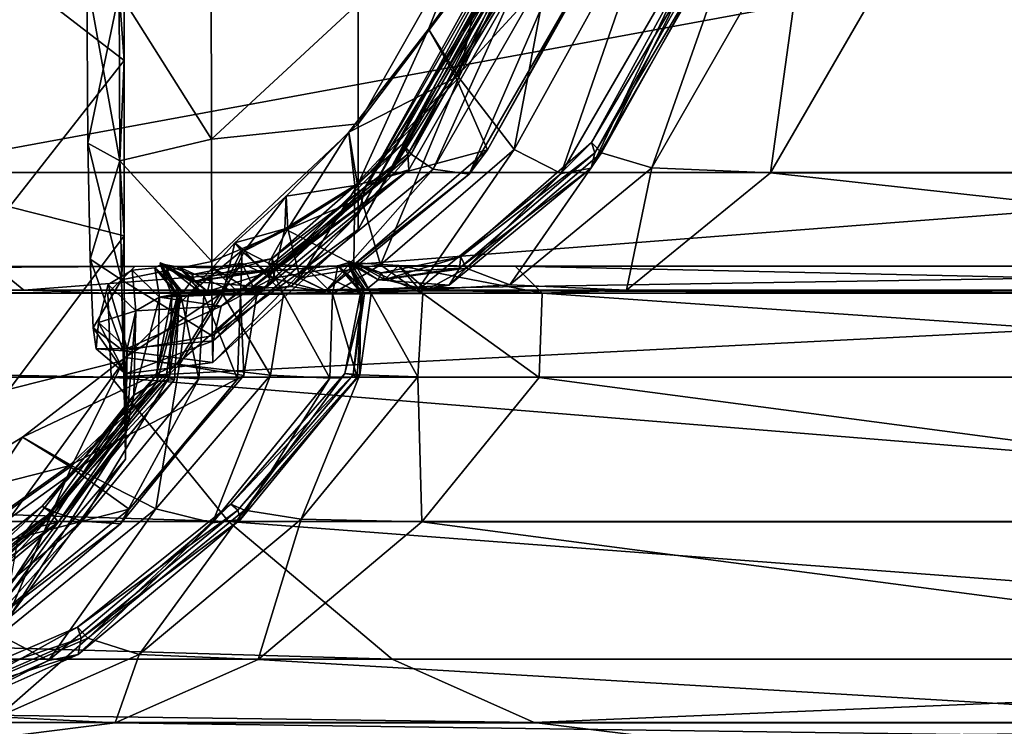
# Model space of a CAD drawing. Header units: millimetres. Extents: x 2387 to 13955, y -4964 to 364.
# Tile 555 of 656: x 7066.44 to 7072.66, y -3433.01 to -3428.55. Entities that reach past the tile are written whole.
import ezdxf

# ---------------------------------------------------------------- set-up
doc = ezdxf.new("R2010")
doc.units = ezdxf.units.MM
doc.header["$MEASUREMENT"] = 0
doc.layers.add('Predefinito', color=7, linetype='Continuous', true_color=0x000000)

msp = doc.modelspace()

# ---------------------------------------------------------------- linework, layer by layer
at = {"layer": 'Predefinito'}
for points in [[(7069.9256, -3427.3759, 426.7029), (7069.6103, -3427.1731, 426.8355), (7069.026, -3428.6143, 426.7989)], [(7069.2174, -3428.9184, 426.8885), (7069.026, -3428.6143, 426.7989), (7069.6103, -3427.1731, 426.8355)], [(7069.6103, -3427.1731, 426.8355), (7069.9436, -3427.3758, 426.9128), (7069.2174, -3428.9184, 426.8885)], [(7066.3781, -3428.2515, 15.6981), (7067.1026, -3427.384, 16.7579), (7067.1022, -3428.8121, 17.8642)], [(7067.0714, -3428.3831, 18.3227), (7067.1022, -3428.8121, 17.8642), (7067.1026, -3427.384, 16.7579)], [(7069.026, -3428.6143, 426.7989), (7069.1995, -3428.9186, 426.6785), (7069.9256, -3427.3759, 426.7029)], [(7070.3371, -3427.6805, 425.7841), (7069.9256, -3427.3759, 426.7029), (7069.1995, -3428.9186, 426.6785)], [(7069.5662, -3429.3741, 427.7429), (7069.2174, -3428.9184, 426.8885), (7069.9436, -3427.3758, 426.9128)], [(7069.9436, -3427.3758, 426.9128), (7070.5049, -3427.6795, 427.749), (7069.5662, -3429.3741, 427.7429)], [(7068.5811, -3429.212, 22.403), (7069.5908, -3427.4372, 23.9856), (7069.5908, -3427.8747, 25.5834)], [(7069.5908, -3427.4372, 23.9856), (7068.5811, -3429.212, 22.403), (7068.5811, -3428.4514, 20.8003)], [(7068.9164, -3429.4026, 419.9726), (7068.8645, -3429.3384, 419.7901), (7069.7842, -3427.6563, 419.7953)], [(7069.8451, -3427.6994, 419.6066), (7069.7842, -3427.6563, 419.7953), (7068.8645, -3429.3384, 419.7901)], [(7068.8645, -3429.3384, 419.7901), (7068.8954, -3429.4029, 419.6031), (7069.8451, -3427.6994, 419.6066)], [(7069.8959, -3427.7653, 417.7576), (7069.8451, -3427.6994, 419.6066), (7068.8954, -3429.4029, 419.6031)], [(7069.7842, -3427.6563, 419.7953), (7069.8661, -3427.6991, 419.976), (7068.9164, -3429.4026, 419.9726)], [(7069.0545, -3429.4985, 420.9065), (7068.9164, -3429.4026, 419.9726), (7069.8661, -3427.6991, 419.976)], [(7069.8661, -3427.6991, 419.976), (7070.0493, -3427.7629, 420.9073), (7069.0545, -3429.4985, 420.9065)], [(7069.1995, -3428.9186, 426.6785), (7069.3982, -3429.3754, 425.778), (7070.3371, -3427.6805, 425.7841)], [(7070.2923, -3427.7831, 423.3478), (7070.3371, -3427.6805, 425.7841), (7069.3982, -3429.3754, 425.778)], [(7069.8644, -3429.5246, 430.1577), (7069.5662, -3429.3741, 427.7429), (7070.5049, -3427.6795, 427.749)], [(7070.5049, -3427.6795, 427.749), (7070.8741, -3427.7796, 430.1577), (7069.8644, -3429.5246, 430.1577)], [(7070.1181, -3429.3937, 433.9141), (7070.0559, -3429.3294, 433.7346), (7070.976, -3427.6492, 433.7448)], [(7071.026, -3427.6921, 433.5528), (7070.976, -3427.6492, 433.7448), (7070.0559, -3429.3294, 433.7346)], [(7070.0559, -3429.3294, 433.7346), (7070.076, -3429.3938, 433.5459), (7071.026, -3427.6921, 433.5528)], [(7071.0486, -3427.7569, 432.6039), (7071.026, -3427.6921, 433.5528), (7070.076, -3429.3938, 433.5459)], [(7070.976, -3427.6492, 433.7448), (7071.0681, -3427.692, 433.9208), (7070.1181, -3429.3937, 433.9141)], [(7070.4372, -3429.4897, 435.7331), (7070.1181, -3429.3937, 433.9141), (7071.0681, -3427.692, 433.9208)], [(7071.0681, -3427.692, 433.9208), (7071.4319, -3427.7559, 435.7347), (7070.4372, -3429.4897, 435.7331)], [(7068.7743, -3429.5391, 412.5959), (7069.784, -3427.7913, 412.5959), (7069.8959, -3427.7653, 417.7576)], [(7069.8959, -3427.7653, 417.7576), (7068.9012, -3429.5014, 417.7567), (7068.7743, -3429.5391, 412.5959)], [(7068.8954, -3429.4029, 419.6031), (7068.9012, -3429.5014, 417.7567), (7069.8959, -3427.7653, 417.7576)], [(7069.2826, -3429.5291, 423.3478), (7069.0545, -3429.4985, 420.9065), (7070.0493, -3427.7629, 420.9073)], [(7070.0493, -3427.7629, 420.9073), (7070.2923, -3427.7831, 423.3478), (7069.2826, -3429.5291, 423.3478)], [(7070.8741, -3427.7796, 430.1577), (7071.0486, -3427.7569, 432.6039), (7070.0538, -3429.4909, 432.6022)], [(7070.076, -3429.3938, 433.5459), (7070.0538, -3429.4909, 432.6022), (7071.0486, -3427.7569, 432.6039)], [(7071.1876, -3429.5208, 440.8403), (7070.4372, -3429.4897, 435.7331), (7071.4319, -3427.7559, 435.7347)], [(7071.4319, -3427.7559, 435.7347), (7072.1973, -3427.7764, 440.8403), (7071.1876, -3429.5208, 440.8403)], [(7075.0293, -3427.7753, 775.505), (7064.5492, -3427.7752, 730.308), (7065.559, -3429.5193, 730.308)], [(7065.559, -3429.5193, 730.308), (7076.039, -3429.5193, 775.5049), (7075.0293, -3427.7753, 775.505)], [(7069.784, -3427.7913, 412.5959), (7068.7743, -3429.5391, 412.5959), (7068.6294, -3429.604, 360.0132)], [(7068.6294, -3429.604, 360.0132), (7069.6391, -3427.8434, 360.1656), (7069.784, -3427.7913, 412.5959)], [(7069.3982, -3429.3754, 425.778), (7069.2826, -3429.5291, 423.3478), (7070.2923, -3427.7831, 423.3478)], [(7070.0538, -3429.4909, 432.6022), (7069.8644, -3429.5246, 430.1577), (7070.8741, -3427.7796, 430.1577)], [(7078.8187, -3429.5197, 486.0255), (7071.1876, -3429.5208, 440.8403), (7072.1973, -3427.7764, 440.8403)], [(7072.1973, -3427.7764, 440.8403), (7079.8284, -3427.7756, 486.0255), (7078.8187, -3429.5197, 486.0255)], [(7068.5811, -3429.7842, 215.9007), (7069.5908, -3427.988, 216.5099), (7069.6391, -3427.8434, 360.1656)], [(7069.6391, -3427.8434, 360.1656), (7068.6294, -3429.604, 360.0132), (7068.5811, -3429.7842, 215.9007)], [(7069.5908, -3427.8747, 25.5834), (7068.5811, -3429.6881, 24.1717), (7068.5811, -3429.212, 22.403)], [(7068.5811, -3429.6881, 24.1717), (7069.5908, -3427.8747, 25.5834), (7069.5908, -3428.0551, 74.1442)], [(7069.5908, -3427.988, 216.5099), (7068.5811, -3429.7842, 215.9007), (7068.5811, -3429.879, 73.0298)], [(7068.5811, -3429.879, 73.0298), (7069.5908, -3428.0551, 74.1442), (7069.5908, -3427.988, 216.5099)], [(7069.5908, -3428.0551, 74.1442), (7068.5811, -3429.879, 73.0298), (7068.5811, -3429.6881, 24.1717)], [(7067.1022, -3428.8121, 17.8642), (7066.3781, -3429.7355, 16.8496), (7066.3781, -3428.2515, 15.6981)], [(7067.0714, -3428.3831, 18.3227), (7067.6529, -3428.2268, 18.5105), (7067.6541, -3429.3086, 19.9097)], [(7068.5811, -3428.4514, 20.8003), (7067.6541, -3429.3086, 19.9097), (7067.6529, -3428.2268, 18.5105)], [(7067.0714, -3428.3831, 18.3227), (7066.8674, -3428.2922, 18.413), (7066.8744, -3429.3324, 19.7731)], [(7067.0761, -3429.4447, 19.7044), (7066.8744, -3429.3324, 19.7731), (7066.8674, -3428.2922, 18.413)], [(7066.8674, -3428.2922, 18.413), (7067.0714, -3428.3831, 18.3227), (7067.0761, -3429.4447, 19.7044)], [(7066.8744, -3429.3324, 19.7731), (7067.0761, -3429.4447, 19.7044), (7067.0714, -3428.3831, 18.3227)], [(7067.1022, -3428.8121, 17.8642), (7067.0714, -3428.3831, 18.3227), (7067.0761, -3429.4447, 19.7044)], [(7067.6541, -3429.3086, 19.9097), (7067.0761, -3429.4447, 19.7044), (7067.0714, -3428.3831, 18.3227)], [(7067.6541, -3429.3086, 19.9097), (7068.5811, -3428.4514, 20.8003), (7068.5811, -3429.212, 22.403)], [(7069.1995, -3428.9186, 426.6785), (7069.026, -3428.6143, 426.7989), (7068.5225, -3429.265, 426.7712)], [(7068.5778, -3429.5995, 426.8724), (7068.5225, -3429.265, 426.7712), (7069.026, -3428.6143, 426.7989)], [(7069.026, -3428.6143, 426.7989), (7069.2174, -3428.9184, 426.8885), (7068.5778, -3429.5995, 426.8724)], [(7066.3781, -3429.7355, 16.8496), (7067.1022, -3428.8121, 17.8642), (7067.1033, -3429.9175, 19.293)], [(7067.0761, -3429.4447, 19.7044), (7067.1033, -3429.9175, 19.293), (7067.1022, -3428.8121, 17.8642)], [(7068.5225, -3429.265, 426.7712), (7068.5599, -3429.5997, 426.6625), (7069.1995, -3428.9186, 426.6785)], [(7069.3982, -3429.3754, 425.778), (7069.1995, -3428.9186, 426.6785), (7068.5599, -3429.5997, 426.6625)], [(7068.7223, -3430.1008, 427.7447), (7068.5778, -3429.5995, 426.8724), (7069.2174, -3428.9184, 426.8885)], [(7069.2174, -3428.9184, 426.8885), (7069.5662, -3429.3741, 427.7429), (7068.7223, -3430.1008, 427.7447)], [(7068.5811, -3429.212, 22.403), (7067.6565, -3430.0809, 21.5768), (7067.6541, -3429.3086, 19.9097)], [(7067.6565, -3430.0809, 21.5768), (7068.5811, -3429.212, 22.403), (7068.5811, -3429.6881, 24.1717)], [(7067.0761, -3429.4447, 19.7044), (7067.6541, -3429.3086, 19.9097), (7067.6565, -3430.0809, 21.5768)], [(7068.1366, -3429.8742, 426.8865), (7068.1271, -3429.6674, 426.7815), (7068.5225, -3429.265, 426.7712)], [(7068.5599, -3429.5997, 426.6625), (7068.5225, -3429.265, 426.7712), (7068.1271, -3429.6674, 426.7815)], [(7068.5225, -3429.265, 426.7712), (7068.5778, -3429.5995, 426.8724), (7068.1366, -3429.8742, 426.8865)], [(7067.0761, -3429.4447, 19.7044), (7066.8744, -3429.3324, 19.7731), (7066.8883, -3430.065, 21.4124)], [(7066.8744, -3429.3324, 19.7731), (7067.0761, -3429.4447, 19.7044), (7067.0855, -3430.1959, 21.3648)], [(7067.0855, -3430.1959, 21.3648), (7066.8883, -3430.065, 21.4124), (7066.8744, -3429.3324, 19.7731)], [(7068.0619, -3430.1325, 419.9741), (7068.0389, -3430.0619, 419.7899), (7068.8645, -3429.3384, 419.7901)], [(7068.8954, -3429.4029, 419.6031), (7068.8645, -3429.3384, 419.7901), (7068.0389, -3430.0619, 419.7899)], [(7068.8645, -3429.3384, 419.7901), (7068.9164, -3429.4026, 419.9726), (7068.0619, -3430.1325, 419.9741)], [(7069.2826, -3429.5291, 423.3478), (7069.3982, -3429.3754, 425.778), (7068.5545, -3430.1023, 425.7791)], [(7068.5599, -3429.5997, 426.6625), (7068.5545, -3430.1023, 425.7791), (7069.3982, -3429.3754, 425.778)], [(7068.9526, -3430.2662, 430.1662), (7068.7223, -3430.1008, 427.7447), (7069.5662, -3429.3741, 427.7429)], [(7069.5662, -3429.3741, 427.7429), (7069.8644, -3429.5246, 430.1577), (7068.9526, -3430.2662, 430.1662)], [(7069.2637, -3430.122, 433.9172), (7069.2302, -3430.0512, 433.7345), (7070.0559, -3429.3294, 433.7346)], [(7070.076, -3429.3938, 433.5459), (7070.0559, -3429.3294, 433.7346), (7069.2302, -3430.0512, 433.7345)], [(7070.0559, -3429.3294, 433.7346), (7070.1181, -3429.3937, 433.9141), (7069.2637, -3430.122, 433.9172)], [(7066.8883, -3430.065, 21.4124), (7067.0855, -3430.1959, 21.3648), (7067.0761, -3429.4447, 19.7044)], [(7067.1033, -3429.9175, 19.293), (7067.0761, -3429.4447, 19.7044), (7067.0855, -3430.1959, 21.3648)], [(7067.6565, -3430.0809, 21.5768), (7067.0855, -3430.1959, 21.3648), (7067.0761, -3429.4447, 19.7044)], [(7068.0389, -3430.0619, 419.7899), (7068.0409, -3430.1329, 419.6046), (7068.8954, -3429.4029, 419.6031)], [(7068.9012, -3429.5014, 417.7567), (7068.8954, -3429.4029, 419.6031), (7068.0409, -3430.1329, 419.6046)], [(7068.157, -3430.238, 420.9108), (7068.0619, -3430.1325, 419.9741), (7068.9164, -3429.4026, 419.9726)], [(7068.9164, -3429.4026, 419.9726), (7069.0545, -3429.4985, 420.9065), (7068.157, -3430.238, 420.9108)], [(7069.2302, -3430.0512, 433.7345), (7069.2217, -3430.1221, 433.5491), (7070.076, -3429.3938, 433.5459)], [(7070.0538, -3429.4909, 432.6022), (7070.076, -3429.3938, 433.5459), (7069.2217, -3430.1221, 433.5491)], [(7069.5398, -3430.2276, 435.7415), (7069.2637, -3430.122, 433.9172), (7070.1181, -3429.3937, 433.9141)], [(7070.1181, -3429.3937, 433.9141), (7070.4372, -3429.4897, 435.7331), (7069.5398, -3430.2276, 435.7415)], [(7067.8616, -3430.2842, 412.5989), (7068.7743, -3429.5391, 412.5959), (7068.9012, -3429.5014, 417.7567)], [(7068.9012, -3429.5014, 417.7567), (7068.0033, -3430.2416, 417.7602), (7067.8616, -3430.2842, 412.5989)], [(7068.0409, -3430.1329, 419.6046), (7068.0033, -3430.2416, 417.7602), (7068.9012, -3429.5014, 417.7567)], [(7068.3706, -3430.2715, 423.3539), (7068.157, -3430.238, 420.9108), (7069.0545, -3429.4985, 420.9065)], [(7069.0545, -3429.4985, 420.9065), (7069.2826, -3429.5291, 423.3478), (7068.3706, -3430.2715, 423.3539)], [(7069.8644, -3429.5246, 430.1577), (7070.0538, -3429.4909, 432.6022), (7069.1563, -3430.229, 432.61)], [(7069.2217, -3430.1221, 433.5491), (7069.1563, -3430.229, 432.61), (7070.0538, -3429.4909, 432.6022)], [(7070.276, -3430.2618, 440.8519), (7069.5398, -3430.2276, 435.7415), (7070.4372, -3429.4897, 435.7331)], [(7070.4372, -3429.4897, 435.7331), (7071.1876, -3429.5208, 440.8403), (7070.276, -3430.2618, 440.8519)], [(7036.7383, -3429.5193, 608.0784), (7037.6493, -3430.2606, 608.0601), (7066.47, -3430.2605, 730.2903)], [(7066.47, -3430.2605, 730.2903), (7065.559, -3429.5193, 730.308), (7036.7383, -3429.5193, 608.0784)], [(7076.039, -3429.5193, 775.5049), (7065.559, -3429.5193, 730.308), (7066.47, -3430.2605, 730.2903)], [(7066.47, -3430.2605, 730.2903), (7076.9503, -3430.2603, 775.4893), (7076.039, -3429.5193, 775.5049)], [(7068.7743, -3429.5391, 412.5959), (7067.8616, -3430.2842, 412.5989), (7067.7156, -3430.3632, 359.9442)], [(7067.7156, -3430.3632, 359.9442), (7068.6294, -3429.604, 360.0132), (7068.7743, -3429.5391, 412.5959)], [(7068.5545, -3430.1023, 425.7791), (7068.3706, -3430.2715, 423.3539), (7069.2826, -3429.5291, 423.3478)], [(7069.1563, -3430.229, 432.61), (7068.9526, -3430.2662, 430.1662), (7069.8644, -3429.5246, 430.1577)], [(7077.9072, -3430.2605, 486.0385), (7070.276, -3430.2618, 440.8519), (7071.1876, -3429.5208, 440.8403)], [(7071.1876, -3429.5208, 440.8403), (7078.8187, -3429.5197, 486.0255), (7077.9072, -3430.2605, 486.0385)], [(7067.6654, -3430.5813, 215.6196), (7068.5811, -3429.7842, 215.9007), (7068.6294, -3429.604, 360.0132)], [(7068.6294, -3429.604, 360.0132), (7067.7156, -3430.3632, 359.9442), (7067.6654, -3430.5813, 215.6196)], [(7068.5545, -3430.1023, 425.7791), (7068.5599, -3429.5997, 426.6625), (7068.1188, -3429.8743, 426.6767)], [(7068.1271, -3429.6674, 426.7815), (7068.1188, -3429.8743, 426.6767), (7068.5599, -3429.5997, 426.6625)], [(7068.2126, -3430.1838, 427.7654), (7068.1366, -3429.8742, 426.8865), (7068.5778, -3429.5995, 426.8724)], [(7068.5778, -3429.5995, 426.8724), (7068.7223, -3430.1008, 427.7447), (7068.2126, -3430.1838, 427.7654)], [(7068.5811, -3429.6881, 24.1717), (7067.6596, -3430.5506, 23.4635), (7067.6565, -3430.0809, 21.5768)], [(7067.6596, -3430.5506, 23.4635), (7068.5811, -3429.6881, 24.1717), (7068.5811, -3429.879, 73.0298)], [(7067.863, -3430.0136, 426.91), (7067.8023, -3429.9621, 426.8095), (7068.1271, -3429.6674, 426.7815)], [(7068.1188, -3429.8743, 426.6767), (7068.1271, -3429.6674, 426.7815), (7067.8023, -3429.9621, 426.8095)], [(7068.1271, -3429.6674, 426.7815), (7068.1366, -3429.8742, 426.8865), (7067.863, -3430.0136, 426.91)], [(7067.1033, -3429.9175, 19.293), (7066.3781, -3430.887, 18.3336), (7066.3781, -3429.7355, 16.8496)], [(7068.5811, -3429.7842, 215.9007), (7067.6654, -3430.5813, 215.6196), (7067.6628, -3430.7176, 72.5008)], [(7067.6628, -3430.7176, 72.5008), (7068.5811, -3429.879, 73.0298), (7068.5811, -3429.7842, 215.9007)], [(7068.5811, -3429.879, 73.0298), (7067.6628, -3430.7176, 72.5008), (7067.6596, -3430.5506, 23.4635)], [(7067.8023, -3429.9621, 426.8095), (7067.8451, -3430.0137, 426.7002), (7068.1188, -3429.8743, 426.6767)], [(7068.0446, -3430.1853, 425.7981), (7068.1188, -3429.8743, 426.6767), (7067.8451, -3430.0137, 426.7002)], [(7068.0155, -3430.0903, 427.7828), (7067.863, -3430.0136, 426.91), (7068.1366, -3429.8742, 426.8865)], [(7068.1366, -3429.8742, 426.8865), (7068.2126, -3430.1838, 427.7654), (7068.0155, -3430.0903, 427.7828)], [(7068.1188, -3429.8743, 426.6767), (7068.0446, -3430.1853, 425.7981), (7068.5545, -3430.1023, 425.7791)], [(7066.3781, -3430.887, 18.3336), (7067.1033, -3429.9175, 19.293), (7067.1056, -3430.7037, 21.0102)], [(7067.0855, -3430.1959, 21.3648), (7067.1056, -3430.7037, 21.0102), (7067.1033, -3429.9175, 19.293)], [(7067.8451, -3430.0137, 426.7002), (7067.8023, -3429.9621, 426.8095), (7067.5105, -3430.2897, 426.8346)], [(7067.7256, -3430.289, 426.9219), (7067.5105, -3430.2897, 426.8346), (7067.8023, -3429.9621, 426.8095)], [(7067.8023, -3429.9621, 426.8095), (7067.863, -3430.0136, 426.91), (7067.7256, -3430.289, 426.9219)], [(7067.0855, -3430.1959, 21.3648), (7066.8883, -3430.065, 21.4124), (7066.9071, -3430.4984, 23.2951)], [(7067.0979, -3430.644, 23.2661), (7066.9071, -3430.4984, 23.2951), (7066.8883, -3430.065, 21.4124)], [(7066.8883, -3430.065, 21.4124), (7067.0855, -3430.1959, 21.3648), (7067.0979, -3430.644, 23.2661)], [(7067.5105, -3430.2897, 426.8346), (7067.7077, -3430.2892, 426.7121), (7067.8451, -3430.0137, 426.7002)], [(7068.0409, -3430.1329, 419.6046), (7068.0389, -3430.0619, 419.7899), (7067.535, -3430.1623, 419.8027)], [(7067.5483, -3430.2058, 419.9873), (7067.535, -3430.1623, 419.8027), (7068.0389, -3430.0619, 419.7899)], [(7068.0389, -3430.0619, 419.7899), (7068.0619, -3430.1325, 419.9741), (7067.5483, -3430.2058, 419.9873)], [(7067.8475, -3430.0918, 425.8143), (7067.8451, -3430.0137, 426.7002), (7067.7077, -3430.2892, 426.7121)], [(7068.1098, -3430.2875, 427.7742), (7067.7256, -3430.289, 426.9219), (7067.863, -3430.0136, 426.91)], [(7067.8451, -3430.0137, 426.7002), (7067.8475, -3430.0918, 425.8143), (7068.0446, -3430.1853, 425.7981)], [(7067.863, -3430.0136, 426.91), (7068.0155, -3430.0903, 427.7828), (7068.1098, -3430.2875, 427.7742)], [(7068.7508, -3430.195, 433.944), (7068.727, -3430.1513, 433.7604), (7069.2302, -3430.0512, 433.7345)], [(7069.2217, -3430.1221, 433.5491), (7069.2302, -3430.0512, 433.7345), (7068.727, -3430.1513, 433.7604)], [(7069.2302, -3430.0512, 433.7345), (7069.2637, -3430.122, 433.9172), (7068.7508, -3430.195, 433.944)], [(7038.1794, -3430.2814, 608.0051), (7038.3491, -3430.1116, 607.9684), (7067.1701, -3430.1113, 730.202)], [(7067.1701, -3430.1113, 730.202), (7067.0002, -3430.2811, 730.2373), (7038.1794, -3430.2814, 608.0051)], [(7038.3491, -3430.1116, 607.9684), (7038.1794, -3430.2813, 608.0051), (7067.0003, -3430.2811, 730.2373)], [(7067.0003, -3430.2811, 730.2373), (7067.1701, -3430.1113, 730.202), (7038.3491, -3430.1116, 607.9684)], [(7077.6513, -3430.1102, 775.4106), (7077.481, -3430.2804, 775.442), (7067.0002, -3430.2811, 730.2373)], [(7067.0002, -3430.2811, 730.2373), (7067.1701, -3430.1113, 730.202), (7077.6513, -3430.1102, 775.4106)], [(7067.0003, -3430.2811, 730.2373), (7077.4811, -3430.2804, 775.4421), (7077.6513, -3430.1102, 775.4106)], [(7077.6513, -3430.1102, 775.4106), (7067.1701, -3430.1113, 730.202), (7067.0003, -3430.2811, 730.2373)], [(7067.0855, -3430.1959, 21.3648), (7067.6565, -3430.0809, 21.5768), (7067.6596, -3430.5506, 23.4635)], [(7067.3264, -3430.3058, 412.6077), (7067.1532, -3430.1358, 412.6136), (7067.2969, -3430.1206, 417.782)], [(7067.2969, -3430.1206, 417.782), (7067.1532, -3430.1358, 412.6136), (7067.3264, -3430.3058, 412.6077)], [(7067.2969, -3430.1206, 417.782), (7067.3338, -3430.1007, 419.6288), (7067.4402, -3430.2942, 419.623)], [(7067.3338, -3430.1007, 419.6288), (7067.2969, -3430.1206, 417.782), (7067.4745, -3430.2751, 417.7729)], [(7067.2969, -3430.1206, 417.782), (7067.4528, -3430.2971, 417.7742), (7067.3264, -3430.3058, 412.6077)], [(7067.3264, -3430.3058, 412.6077), (7067.4745, -3430.2751, 417.7729), (7067.2969, -3430.1206, 417.782)], [(7067.4402, -3430.2942, 419.623), (7067.4528, -3430.2971, 417.7742), (7067.2969, -3430.1206, 417.782)], [(7067.4613, -3430.2937, 419.9924), (7067.4045, -3430.2941, 419.8103), (7067.3308, -3430.0895, 419.8143)], [(7067.3308, -3430.0895, 419.8143), (7067.3549, -3430.1003, 419.9982), (7067.4613, -3430.2937, 419.9924)], [(7067.3338, -3430.1007, 419.6288), (7067.3308, -3430.0895, 419.8143), (7067.4045, -3430.2941, 419.8103)], [(7067.5272, -3430.2063, 419.6179), (7067.535, -3430.1623, 419.8027), (7067.3308, -3430.0895, 419.8143)], [(7067.3308, -3430.0895, 419.8143), (7067.3338, -3430.1007, 419.6288), (7067.5272, -3430.2063, 419.6179)], [(7067.3549, -3430.1003, 419.9982), (7067.3308, -3430.0895, 419.8143), (7067.535, -3430.1623, 419.8027)], [(7067.4045, -3430.2941, 419.8103), (7067.4402, -3430.2942, 419.623), (7067.3338, -3430.1007, 419.6288)], [(7067.4745, -3430.2751, 417.7729), (7067.5272, -3430.2063, 419.6179), (7067.3338, -3430.1007, 419.6288)], [(7067.6069, -3430.2927, 420.927), (7067.4613, -3430.2937, 419.9924), (7067.3549, -3430.1003, 419.9982)], [(7067.3549, -3430.1003, 419.9982), (7067.4515, -3430.1158, 420.9362), (7067.6069, -3430.2927, 420.927)], [(7067.4515, -3430.1158, 420.9362), (7067.3549, -3430.1003, 419.9982), (7067.5483, -3430.2058, 419.9873)], [(7067.535, -3430.1623, 419.8027), (7067.5483, -3430.2058, 419.9873), (7067.3549, -3430.1003, 419.9982)], [(7067.8377, -3430.2907, 423.3719), (7067.6069, -3430.2927, 420.927), (7067.4515, -3430.1158, 420.9362)], [(7067.4515, -3430.1158, 420.9362), (7067.666, -3430.1194, 423.384), (7067.8377, -3430.2907, 423.3719)], [(7067.666, -3430.1194, 423.384), (7067.4515, -3430.1158, 420.9362), (7067.6287, -3430.2707, 420.9258)], [(7067.5483, -3430.2058, 419.9873), (7067.6287, -3430.2707, 420.9258), (7067.4515, -3430.1158, 420.9362)], [(7067.6287, -3430.2707, 420.9258), (7067.8377, -3430.2907, 423.3719), (7067.666, -3430.1194, 423.384)], [(7067.666, -3430.1194, 423.384), (7067.8475, -3430.0918, 425.8143), (7067.9418, -3430.289, 425.807)], [(7067.8475, -3430.0918, 425.8143), (7067.666, -3430.1194, 423.384), (7067.8377, -3430.2907, 423.3719)], [(7067.9418, -3430.289, 425.807), (7067.8377, -3430.2907, 423.3719), (7067.666, -3430.1194, 423.384)], [(7067.7077, -3430.2892, 426.7121), (7067.9418, -3430.289, 425.807), (7067.8475, -3430.0918, 425.8143)], [(7067.8377, -3430.2907, 423.3719), (7068.0446, -3430.1853, 425.7981), (7067.8475, -3430.0918, 425.8143)], [(7068.2487, -3430.1142, 430.2087), (7068.0155, -3430.0903, 427.7828), (7068.2126, -3430.1838, 427.7654)], [(7068.4201, -3430.2853, 430.1917), (7068.1098, -3430.2875, 427.7742), (7068.0155, -3430.0903, 427.7828)], [(7068.0155, -3430.0903, 427.7828), (7068.2487, -3430.1142, 430.2087), (7068.4201, -3430.2853, 430.1917)], [(7068.3706, -3430.2715, 423.3539), (7068.5545, -3430.1023, 425.7791), (7068.0446, -3430.1853, 425.7981)], [(7068.4201, -3430.2853, 430.1917), (7068.2126, -3430.1838, 427.7654), (7068.7223, -3430.1008, 427.7447)], [(7068.2126, -3430.1838, 427.7654), (7068.4201, -3430.2853, 430.1917), (7068.2487, -3430.1142, 430.2087)], [(7068.4522, -3430.1068, 432.6573), (7068.2487, -3430.1142, 430.2087), (7068.4201, -3430.2853, 430.1917)], [(7068.2487, -3430.1142, 430.2087), (7068.4522, -3430.1068, 432.6573), (7068.6073, -3430.2835, 432.6403)], [(7068.6073, -3430.2835, 432.6403), (7068.4201, -3430.2853, 430.1917), (7068.2487, -3430.1142, 430.2087)], [(7068.7223, -3430.1008, 427.7447), (7068.9526, -3430.2662, 430.1662), (7068.4201, -3430.2853, 430.1917)], [(7068.4201, -3430.2853, 430.1917), (7068.6289, -3430.2615, 432.6378), (7068.4522, -3430.1068, 432.6573)], [(7068.5161, -3430.0898, 433.5981), (7068.4522, -3430.1068, 432.6573), (7068.6289, -3430.2615, 432.6378)], [(7068.4522, -3430.1068, 432.6573), (7068.5161, -3430.0898, 433.5981), (7068.6222, -3430.283, 433.5861)], [(7068.6222, -3430.283, 433.5861), (7068.6073, -3430.2835, 432.6403), (7068.4522, -3430.1068, 432.6573)], [(7068.5235, -3430.0788, 433.7835), (7068.5161, -3430.0898, 433.5981), (7068.7088, -3430.1952, 433.5762)], [(7068.5161, -3430.0898, 433.5981), (7068.5235, -3430.0788, 433.7835), (7068.5971, -3430.283, 433.7752)], [(7068.6289, -3430.2615, 432.6378), (7068.7088, -3430.1952, 433.5762), (7068.5161, -3430.0898, 433.5981)], [(7068.5971, -3430.283, 433.7752), (7068.6222, -3430.283, 433.5861), (7068.5161, -3430.0898, 433.5981)], [(7068.6642, -3430.2828, 433.9539), (7068.5971, -3430.283, 433.7752), (7068.5235, -3430.0788, 433.7835)], [(7068.5235, -3430.0788, 433.7835), (7068.558, -3430.0896, 433.9659), (7068.6642, -3430.2828, 433.9539)], [(7068.558, -3430.0896, 433.9659), (7068.5235, -3430.0788, 433.7835), (7068.727, -3430.1513, 433.7604)], [(7068.7088, -3430.1952, 433.5762), (7068.727, -3430.1513, 433.7604), (7068.5235, -3430.0788, 433.7835)], [(7068.9908, -3430.2821, 435.7738), (7068.6642, -3430.2828, 433.9539), (7068.558, -3430.0896, 433.9659)], [(7068.558, -3430.0896, 433.9659), (7068.8358, -3430.1056, 435.7921), (7068.9908, -3430.2821, 435.7738)], [(7068.8358, -3430.1056, 435.7921), (7068.558, -3430.0896, 433.9659), (7068.7508, -3430.195, 433.944)], [(7068.727, -3430.1513, 433.7604), (7068.7508, -3430.195, 433.944), (7068.558, -3430.0896, 433.9659)], [(7069.1563, -3430.229, 432.61), (7069.2217, -3430.1221, 433.5491), (7068.7088, -3430.1952, 433.5762)], [(7068.727, -3430.1513, 433.7604), (7068.7088, -3430.1952, 433.5762), (7069.2217, -3430.1221, 433.5491)], [(7068.7508, -3430.195, 433.944), (7069.0124, -3430.2602, 435.7713), (7068.8358, -3430.1056, 435.7921)], [(7069.0124, -3430.2602, 435.7713), (7068.7508, -3430.195, 433.944), (7069.2637, -3430.122, 433.9172)], [(7069.7441, -3430.281, 440.8864), (7068.9908, -3430.2821, 435.7738), (7068.8358, -3430.1056, 435.7921)], [(7068.8358, -3430.1056, 435.7921), (7069.5732, -3430.1101, 440.9095), (7069.7441, -3430.281, 440.8864)], [(7069.7441, -3430.281, 440.8864), (7069.5732, -3430.1101, 440.9095), (7068.8358, -3430.1056, 435.7921)], [(7068.8358, -3430.1056, 435.7921), (7069.0124, -3430.2602, 435.7713), (7069.7441, -3430.281, 440.8864)], [(7069.2637, -3430.122, 433.9172), (7069.5398, -3430.2276, 435.7415), (7069.0124, -3430.2602, 435.7713)], [(7069.5732, -3430.1101, 440.9095), (7077.2049, -3430.1092, 486.1033), (7077.3756, -3430.2799, 486.0774)], [(7077.3757, -3430.2799, 486.0774), (7077.2049, -3430.1092, 486.1033), (7069.5732, -3430.1101, 440.9095)], [(7077.3756, -3430.2799, 486.0774), (7069.7441, -3430.281, 440.8864), (7069.5732, -3430.1101, 440.9095)], [(7069.5732, -3430.1101, 440.9095), (7069.7441, -3430.281, 440.8864), (7077.3757, -3430.2799, 486.0774)], [(7067.1772, -3430.3924, 359.9269), (7067.0017, -3430.2246, 359.9313), (7067.1532, -3430.1358, 412.6136)], [(7067.1532, -3430.1358, 412.6136), (7067.0017, -3430.2246, 359.9313), (7067.1772, -3430.3924, 359.9269)], [(7067.1532, -3430.1358, 412.6136), (7067.3264, -3430.3058, 412.6077), (7067.1772, -3430.3924, 359.9269)], [(7067.1772, -3430.3924, 359.9269), (7067.3264, -3430.3058, 412.6077), (7067.1532, -3430.1358, 412.6136)], [(7068.0033, -3430.2416, 417.7602), (7068.0409, -3430.1329, 419.6046), (7067.5272, -3430.2063, 419.6179)], [(7067.535, -3430.1623, 419.8027), (7067.5272, -3430.2063, 419.6179), (7068.0409, -3430.1329, 419.6046)], [(7067.6287, -3430.2707, 420.9258), (7067.5483, -3430.2058, 419.9873), (7068.0619, -3430.1325, 419.9741)], [(7068.0619, -3430.1325, 419.9741), (7068.157, -3430.238, 420.9108), (7067.6287, -3430.2707, 420.9258)], [(7068.0446, -3430.1853, 425.7981), (7067.8377, -3430.2907, 423.3719), (7068.3706, -3430.2715, 423.3539)], [(7066.9071, -3430.4984, 23.2951), (7067.0979, -3430.644, 23.2661), (7067.0855, -3430.1959, 21.3648)], [(7067.1772, -3430.3924, 359.9269), (7067.0017, -3430.2246, 359.9313), (7066.9421, -3430.4654, 215.5421)], [(7067.1213, -3430.629, 215.5352), (7066.9421, -3430.4654, 215.5421), (7067.0017, -3430.2246, 359.9313)], [(7067.0017, -3430.2246, 359.9313), (7067.1772, -3430.3924, 359.9269), (7067.1213, -3430.629, 215.5352)], [(7067.1056, -3430.7037, 21.0102), (7067.0855, -3430.1959, 21.3648), (7067.0979, -3430.644, 23.2661)], [(7067.6596, -3430.5506, 23.4635), (7067.0979, -3430.644, 23.2661), (7067.0855, -3430.1959, 21.3648)], [(7067.5272, -3430.2063, 419.6179), (7067.4745, -3430.2751, 417.7729), (7068.0033, -3430.2416, 417.7602)], [(7067.8616, -3430.2842, 412.5989), (7068.0033, -3430.2416, 417.7602), (7067.4745, -3430.2751, 417.7729)], [(7067.8377, -3430.2907, 423.3719), (7067.6287, -3430.2707, 420.9258), (7068.157, -3430.238, 420.9108)], [(7068.157, -3430.238, 420.9108), (7068.3706, -3430.2715, 423.3539), (7067.8377, -3430.2907, 423.3719)], [(7068.7088, -3430.1952, 433.5762), (7068.6289, -3430.2615, 432.6378), (7069.1563, -3430.229, 432.61)], [(7068.9526, -3430.2662, 430.1662), (7069.1563, -3430.229, 432.61), (7068.6289, -3430.2615, 432.6378)], [(7069.0124, -3430.2602, 435.7713), (7069.5398, -3430.2276, 435.7415), (7070.276, -3430.2618, 440.8519)], [(7067.0002, -3430.2811, 730.2373), (7066.47, -3430.2605, 730.2903), (7037.6493, -3430.2606, 608.0601)], [(7037.6493, -3430.2606, 608.0601), (7038.1794, -3430.2814, 608.0051), (7067.0002, -3430.2811, 730.2373)], [(7067.0208, -3430.8113, 730.2903), (7067.0003, -3430.2811, 730.2373), (7038.1794, -3430.2813, 608.0051)], [(7038.1794, -3430.2813, 608.0051), (7038.2001, -3430.8113, 608.0601), (7067.0208, -3430.8113, 730.2903)], [(7077.481, -3430.2804, 775.442), (7076.9503, -3430.2603, 775.4893), (7066.47, -3430.2605, 730.2903)], [(7066.47, -3430.2605, 730.2903), (7067.0002, -3430.2811, 730.2373), (7077.481, -3430.2804, 775.442)], [(7077.4811, -3430.2804, 775.4421), (7067.0003, -3430.2811, 730.2373), (7067.0208, -3430.8113, 730.2903)], [(7067.0208, -3430.8113, 730.2903), (7077.501, -3430.8111, 775.4891), (7077.4811, -3430.2804, 775.4421)], [(7067.7077, -3430.2892, 426.7121), (7067.5105, -3430.2897, 426.8346), (7067.1102, -3430.6864, 426.8452)], [(7067.1102, -3430.6864, 426.8452), (7067.4348, -3430.7313, 426.7119), (7067.7077, -3430.2892, 426.7121)], [(7067.4527, -3430.7311, 426.9218), (7067.1102, -3430.6864, 426.8452), (7067.5105, -3430.2897, 426.8346)], [(7067.3264, -3430.3058, 412.6077), (7067.3108, -3430.8375, 412.5989), (7067.1648, -3430.9252, 359.8968)], [(7067.1648, -3430.9252, 359.8968), (7067.1772, -3430.3924, 359.9269), (7067.3264, -3430.3058, 412.6077)], [(7067.3264, -3430.3058, 412.6077), (7067.1772, -3430.3924, 359.9269), (7067.7156, -3430.3632, 359.9442)], [(7067.3897, -3430.8077, 419.9812), (7067.3059, -3430.7985, 419.8005), (7067.4045, -3430.2941, 419.8103)], [(7067.4402, -3430.2942, 419.623), (7067.4045, -3430.2941, 419.8103), (7067.3059, -3430.7985, 419.8005)], [(7067.3059, -3430.7985, 419.8005), (7067.3687, -3430.8081, 419.6116), (7067.4402, -3430.2942, 419.623)], [(7067.3108, -3430.8375, 412.5989), (7067.3264, -3430.3058, 412.6077), (7067.4528, -3430.2971, 417.7742)], [(7067.4528, -3430.2971, 417.7742), (7067.4222, -3430.825, 417.762), (7067.3108, -3430.8375, 412.5989)], [(7067.4745, -3430.2751, 417.7729), (7067.3264, -3430.3058, 412.6077), (7067.8616, -3430.2842, 412.5989)], [(7067.7156, -3430.3632, 359.9442), (7067.8616, -3430.2842, 412.5989), (7067.3264, -3430.3058, 412.6077)], [(7067.4528, -3430.2971, 417.7742), (7067.4402, -3430.2942, 419.623), (7067.3687, -3430.8081, 419.6116)], [(7067.3687, -3430.8081, 419.6116), (7067.4222, -3430.825, 417.762), (7067.4528, -3430.2971, 417.7742)], [(7067.5758, -3430.8209, 420.9126), (7067.3897, -3430.8077, 419.9812), (7067.4613, -3430.2937, 419.9924)], [(7067.4045, -3430.2941, 419.8103), (7067.4613, -3430.2937, 419.9924), (7067.3897, -3430.8077, 419.9812)], [(7067.9418, -3430.289, 425.807), (7067.7077, -3430.2892, 426.7121), (7067.4348, -3430.7313, 426.7119)], [(7067.4348, -3430.7313, 426.7119), (7067.8601, -3430.7991, 425.7914), (7067.9418, -3430.289, 425.807)], [(7068.0279, -3430.7974, 427.757), (7067.4527, -3430.7311, 426.9218), (7067.7256, -3430.289, 426.9219)], [(7067.5105, -3430.2897, 426.8346), (7067.7256, -3430.289, 426.9219), (7067.4527, -3430.7311, 426.9218)], [(7067.4613, -3430.2937, 419.9924), (7067.6069, -3430.2927, 420.927), (7067.5758, -3430.8209, 420.9126)], [(7067.8199, -3430.8235, 423.3539), (7067.5758, -3430.8209, 420.9126), (7067.6069, -3430.2927, 420.927)], [(7067.6069, -3430.2927, 420.927), (7067.8377, -3430.2907, 423.3719), (7067.8199, -3430.8235, 423.3539)], [(7067.7256, -3430.289, 426.9219), (7068.1098, -3430.2875, 427.7742), (7068.0279, -3430.7974, 427.757)], [(7067.8601, -3430.7991, 425.7914), (7067.8199, -3430.8235, 423.3539), (7067.8377, -3430.2907, 423.3719)], [(7067.8377, -3430.2907, 423.3719), (7067.9418, -3430.289, 425.807), (7067.8601, -3430.7991, 425.7914)], [(7068.4018, -3430.8177, 430.1661), (7068.0279, -3430.7974, 427.757), (7068.1098, -3430.2875, 427.7742)], [(7068.1098, -3430.2875, 427.7742), (7068.4201, -3430.2853, 430.1917), (7068.4018, -3430.8177, 430.1661)], [(7068.5753, -3430.811, 432.6135), (7068.4018, -3430.8177, 430.1661), (7068.4201, -3430.2853, 430.1917)], [(7068.6289, -3430.2615, 432.6378), (7068.4201, -3430.2853, 430.1917), (7068.9526, -3430.2662, 430.1662)], [(7068.4201, -3430.2853, 430.1917), (7068.6073, -3430.2835, 432.6403), (7068.5753, -3430.811, 432.6135)], [(7068.592, -3430.7958, 433.9311), (7068.498, -3430.7866, 433.7553), (7068.5971, -3430.283, 433.7752)], [(7068.6222, -3430.283, 433.5861), (7068.5971, -3430.283, 433.7752), (7068.498, -3430.7866, 433.7553)], [(7068.498, -3430.7866, 433.7553), (7068.55, -3430.7961, 433.5629), (7068.6222, -3430.283, 433.5861)], [(7068.6073, -3430.2835, 432.6403), (7068.6222, -3430.283, 433.5861), (7068.55, -3430.7961, 433.5629)], [(7068.55, -3430.7961, 433.5629), (7068.5753, -3430.811, 432.6135), (7068.6073, -3430.2835, 432.6403)], [(7068.9588, -3430.8094, 435.7451), (7068.592, -3430.7958, 433.9311), (7068.6642, -3430.2828, 433.9539)], [(7068.5971, -3430.283, 433.7752), (7068.6642, -3430.2828, 433.9539), (7068.592, -3430.7958, 433.9311)], [(7068.6642, -3430.2828, 433.9539), (7068.9908, -3430.2821, 435.7738), (7068.9588, -3430.8094, 435.7451)], [(7069.7253, -3430.8127, 440.852), (7068.9588, -3430.8094, 435.7451), (7068.9908, -3430.2821, 435.7738)], [(7068.9908, -3430.2821, 435.7738), (7069.7441, -3430.281, 440.8864), (7069.7253, -3430.8127, 440.852)], [(7070.276, -3430.2618, 440.8519), (7069.7441, -3430.281, 440.8864), (7069.0124, -3430.2602, 435.7713)], [(7077.3564, -3430.8113, 486.0385), (7069.7253, -3430.8127, 440.852), (7069.7441, -3430.281, 440.8864)], [(7069.7441, -3430.281, 440.8864), (7070.276, -3430.2618, 440.8519), (7077.9072, -3430.2605, 486.0385)], [(7077.9072, -3430.2605, 486.0385), (7077.3757, -3430.2799, 486.0774), (7069.7441, -3430.281, 440.8864)], [(7069.7441, -3430.281, 440.8864), (7077.3756, -3430.2799, 486.0774), (7077.3564, -3430.8113, 486.0385)], [(7067.1213, -3430.629, 215.5352), (7067.6654, -3430.5813, 215.6196), (7067.7156, -3430.3632, 359.9442)], [(7067.7156, -3430.3632, 359.9442), (7067.1772, -3430.3924, 359.9269), (7067.1213, -3430.629, 215.5352)], [(7066.9421, -3430.4654, 215.5421), (7067.1213, -3430.629, 215.5352), (7067.1772, -3430.3924, 359.9269)], [(7067.1147, -3431.1673, 215.4298), (7067.1213, -3430.629, 215.5352), (7067.1772, -3430.3924, 359.9269)], [(7067.1772, -3430.3924, 359.9269), (7067.1648, -3430.9252, 359.8968), (7067.1147, -3431.1673, 215.4298)], [(7067.0979, -3430.644, 23.2661), (7066.9071, -3430.4984, 23.2951), (7066.9264, -3430.6321, 72.3591)], [(7066.9071, -3430.4984, 23.2951), (7067.0979, -3430.644, 23.2661), (7067.1108, -3430.7885, 72.3442)], [(7067.1108, -3430.7885, 72.3442), (7066.9264, -3430.6321, 72.3591), (7066.9071, -3430.4984, 23.2951)], [(7067.1213, -3430.629, 215.5352), (7066.9421, -3430.4654, 215.5421), (7066.9264, -3430.6321, 72.3591)], [(7067.1108, -3430.7885, 72.3442), (7066.9264, -3430.6321, 72.3591), (7066.9421, -3430.4654, 215.5421)], [(7066.9421, -3430.4654, 215.5421), (7067.1213, -3430.629, 215.5352), (7067.1108, -3430.7885, 72.3442)], [(7067.0979, -3430.644, 23.2661), (7067.6596, -3430.5506, 23.4635), (7067.6628, -3430.7176, 72.5008)], [(7067.6654, -3430.5813, 215.6196), (7067.1213, -3430.629, 215.5352), (7067.1108, -3430.7885, 72.3442)], [(7067.1108, -3430.7885, 72.3442), (7067.6628, -3430.7176, 72.5008), (7067.6654, -3430.5813, 215.6196)], [(7066.7724, -3431.3702, 426.9092), (7066.4599, -3431.1886, 426.8299), (7067.1102, -3430.6864, 426.8452)], [(7067.4348, -3430.7313, 426.7119), (7067.1102, -3430.6864, 426.8452), (7066.4599, -3431.1886, 426.8299)], [(7067.1102, -3430.6864, 426.8452), (7067.4527, -3430.7311, 426.9218), (7066.7724, -3431.3702, 426.9092)], [(7066.9264, -3430.6321, 72.3591), (7067.1108, -3430.7885, 72.3442), (7067.1213, -3430.629, 215.5352)], [(7066.9264, -3430.6321, 72.3591), (7067.1108, -3430.7885, 72.3442), (7067.0979, -3430.644, 23.2661)], [(7067.0979, -3430.644, 23.2661), (7067.1088, -3431.1741, 22.9817), (7067.1056, -3430.7037, 21.0102)], [(7067.1088, -3431.1741, 22.9817), (7067.0979, -3430.644, 23.2661), (7067.1108, -3430.7885, 72.3442)], [(7067.6628, -3430.7176, 72.5008), (7067.1108, -3430.7885, 72.3442), (7067.0979, -3430.644, 23.2661)], [(7067.1119, -3431.3287, 72.1431), (7067.1108, -3430.7885, 72.3442), (7067.1213, -3430.629, 215.5352)], [(7067.1213, -3430.629, 215.5352), (7067.1147, -3431.1673, 215.4298), (7067.1119, -3431.3287, 72.1431)], [(7066.3781, -3431.7034, 20.1364), (7067.1056, -3430.7037, 21.0102), (7067.1088, -3431.1741, 22.9817)], [(7067.1056, -3430.7037, 21.0102), (7066.3781, -3431.7034, 20.1364), (7066.3781, -3430.887, 18.3336)], [(7066.4599, -3431.1886, 426.8299), (7066.7544, -3431.3704, 426.6992), (7067.4348, -3430.7313, 426.7119)], [(7067.8601, -3430.7991, 425.7914), (7067.4348, -3430.7313, 426.7119), (7066.7544, -3431.3704, 426.6992)], [(7067.3027, -3431.6419, 427.7481), (7066.7724, -3431.3702, 426.9092), (7067.4527, -3430.7311, 426.9218)], [(7067.4527, -3430.7311, 426.9218), (7068.0279, -3430.7974, 427.757), (7067.3027, -3431.6419, 427.7481)], [(7038.2001, -3430.8113, 608.0601), (7038.9414, -3431.7223, 608.0784), (7067.7619, -3431.7223, 730.3079)], [(7067.7619, -3431.7223, 730.3079), (7067.0208, -3430.8113, 730.2903), (7038.2001, -3430.8113, 608.0601)], [(7067.3687, -3430.8081, 419.6116), (7067.3059, -3430.7985, 419.8005), (7066.5849, -3431.6256, 419.7946)], [(7066.6623, -3431.6638, 419.9757), (7066.5849, -3431.6256, 419.7946), (7067.3059, -3430.7985, 419.8005)], [(7066.5849, -3431.6256, 419.7946), (7066.6413, -3431.6643, 419.606), (7067.3687, -3430.8081, 419.6116)], [(7067.4222, -3430.825, 417.762), (7067.3687, -3430.8081, 419.6116), (7066.6413, -3431.6643, 419.606)], [(7067.3059, -3430.7985, 419.8005), (7067.3897, -3430.8077, 419.9812), (7066.6623, -3431.6638, 419.9757)], [(7066.8388, -3431.7204, 420.9075), (7066.6623, -3431.6638, 419.9757), (7067.3897, -3430.8077, 419.9812)], [(7066.7544, -3431.3704, 426.6992), (7067.1348, -3431.6439, 425.7831), (7067.8601, -3430.7991, 425.7914)], [(7067.3897, -3430.8077, 419.9812), (7067.5758, -3430.8209, 420.9126), (7066.8388, -3431.7204, 420.9075)], [(7078.2419, -3431.7223, 775.5042), (7077.501, -3430.8111, 775.4891), (7067.0208, -3430.8113, 730.2903)], [(7067.0208, -3430.8113, 730.2903), (7067.7619, -3431.7223, 730.3079), (7078.2419, -3431.7223, 775.5042)], [(7067.1108, -3430.7885, 72.3442), (7067.1119, -3431.3287, 72.1431), (7067.1088, -3431.1741, 22.9817)], [(7067.8199, -3430.8235, 423.3539), (7067.8601, -3430.7991, 425.7914), (7067.1348, -3431.6439, 425.7831)], [(7067.6614, -3431.7304, 430.1576), (7067.3027, -3431.6419, 427.7481), (7068.0279, -3430.7974, 427.757)], [(7068.0279, -3430.7974, 427.757), (7068.4018, -3430.8177, 430.1661), (7067.6614, -3431.7304, 430.1576)], [(7067.8641, -3431.6501, 433.9203), (7067.7764, -3431.6119, 433.7434), (7068.498, -3430.7866, 433.7553)], [(7068.55, -3430.7961, 433.5629), (7068.498, -3430.7866, 433.7553), (7067.7764, -3431.6119, 433.7434)], [(7067.7764, -3431.6119, 433.7434), (7067.822, -3431.6504, 433.5516), (7068.55, -3430.7961, 433.5629)], [(7068.5753, -3430.811, 432.6135), (7068.55, -3430.7961, 433.5629), (7067.822, -3431.6504, 433.5516)], [(7067.822, -3431.6504, 433.5516), (7067.8381, -3431.7088, 432.6035), (7068.5753, -3430.811, 432.6135)], [(7068.4018, -3430.8177, 430.1661), (7068.5753, -3430.811, 432.6135), (7067.8381, -3431.7088, 432.6035)], [(7068.498, -3430.7866, 433.7553), (7068.592, -3430.7958, 433.9311), (7067.8641, -3431.6501, 433.9203)], [(7068.2215, -3431.707, 435.7352), (7067.8641, -3431.6501, 433.9203), (7068.592, -3430.7958, 433.9311)], [(7068.592, -3430.7958, 433.9311), (7068.9588, -3430.8094, 435.7451), (7068.2215, -3431.707, 435.7352)], [(7068.9847, -3431.7246, 440.8408), (7068.2215, -3431.707, 435.7352), (7068.9588, -3430.8094, 435.7451)], [(7068.9588, -3430.8094, 435.7451), (7069.7253, -3430.8127, 440.852), (7068.9847, -3431.7246, 440.8408)], [(7076.6157, -3431.7228, 486.0257), (7068.9847, -3431.7246, 440.8408), (7069.7253, -3430.8127, 440.852)], [(7069.7253, -3430.8127, 440.852), (7077.3564, -3430.8113, 486.0385), (7076.6157, -3431.7228, 486.0257)], [(7067.1648, -3430.9252, 359.8968), (7067.3108, -3430.8375, 412.5989), (7066.5713, -3431.7526, 412.5959)], [(7066.6855, -3431.7249, 417.7574), (7066.5713, -3431.7526, 412.5959), (7067.3108, -3430.8375, 412.5989)], [(7066.6413, -3431.6643, 419.606), (7066.6855, -3431.7249, 417.7574), (7067.4222, -3430.825, 417.762)], [(7067.3108, -3430.8375, 412.5989), (7067.4222, -3430.825, 417.762), (7066.6855, -3431.7249, 417.7574)], [(7067.0796, -3431.7372, 423.3479), (7066.8388, -3431.7204, 420.9075), (7067.5758, -3430.8209, 420.9126)], [(7067.5758, -3430.8209, 420.9126), (7067.8199, -3430.8235, 423.3539), (7067.0796, -3431.7372, 423.3479)], [(7067.1348, -3431.6439, 425.7831), (7067.0796, -3431.7372, 423.3479), (7067.8199, -3430.8235, 423.3539)], [(7067.8381, -3431.7088, 432.6035), (7067.6614, -3431.7304, 430.1576), (7068.4018, -3430.8177, 430.1661)], [(7066.3781, -3432.128, 215.1417), (7067.1147, -3431.1673, 215.4298), (7067.1648, -3430.9252, 359.8968)], [(7067.1648, -3430.9252, 359.8968), (7066.4264, -3431.8521, 359.8235), (7066.3781, -3432.128, 215.1417)], [(7066.5713, -3431.7526, 412.5959), (7066.4264, -3431.8521, 359.8235), (7067.1648, -3430.9252, 359.8968)], [(7067.1147, -3431.1673, 215.4298), (7066.3781, -3432.128, 215.1417), (7066.3781, -3432.3237, 71.5993)], [(7066.3781, -3432.3237, 71.5993), (7067.1119, -3431.3287, 72.1431), (7067.1147, -3431.1673, 215.4298)], [(7067.1088, -3431.1741, 22.9817), (7066.3781, -3432.1823, 22.2446), (7066.3781, -3431.7034, 20.1364)], [(7066.3781, -3432.1823, 22.2446), (7067.1088, -3431.1741, 22.9817), (7067.1119, -3431.3287, 72.1431)], [(7065.9491, -3431.9528, 426.8909), (7065.743, -3431.6279, 426.8023), (7066.4599, -3431.1886, 426.8299)], [(7066.7544, -3431.3704, 426.6992), (7066.4599, -3431.1886, 426.8299), (7065.743, -3431.6279, 426.8023)], [(7066.4599, -3431.1886, 426.8299), (7066.7724, -3431.3702, 426.9092), (7065.9491, -3431.9528, 426.8909)], [(7065.743, -3431.6279, 426.8023), (7065.9312, -3431.953, 426.6807), (7066.7544, -3431.3704, 426.6992)], [(7067.1348, -3431.6439, 425.7831), (7066.7544, -3431.3704, 426.6992), (7065.9312, -3431.953, 426.6807)], [(7066.3199, -3432.4394, 427.7437), (7065.9491, -3431.9528, 426.8909), (7066.7724, -3431.3702, 426.9092)], [(7066.7724, -3431.3702, 426.9092), (7067.3027, -3431.6419, 427.7481), (7066.3199, -3432.4394, 427.7437)], [(7067.1119, -3431.3287, 72.1431), (7066.3781, -3432.3237, 71.5993), (7066.3781, -3432.1823, 22.2446)], [(7066.8733, -3432.4579, 433.9155), (7066.8078, -3432.3893, 433.7357), (7067.7764, -3431.6119, 433.7434)], [(7067.822, -3431.6504, 433.5516), (7067.7764, -3431.6119, 433.7434), (7066.8078, -3432.3893, 433.7357)], [(7067.7764, -3431.6119, 433.7434), (7067.8641, -3431.6501, 433.9203), (7066.8733, -3432.4579, 433.9155)], [(7066.6413, -3431.6643, 419.606), (7066.5849, -3431.6256, 419.7946), (7065.6164, -3432.4044, 419.7906)], [(7065.6712, -3432.473, 419.9732), (7065.6164, -3432.4044, 419.7906), (7066.5849, -3431.6256, 419.7946)], [(7065.6164, -3432.4044, 419.7906), (7065.6502, -3432.4735, 419.6034), (7066.6413, -3431.6643, 419.606)], [(7066.6855, -3431.7249, 417.7574), (7066.6413, -3431.6643, 419.606), (7065.6502, -3432.4735, 419.6034)], [(7066.5849, -3431.6256, 419.7946), (7066.6623, -3431.6638, 419.9757), (7065.6712, -3432.473, 419.9732)], [(7065.8139, -3432.5751, 420.907), (7065.6712, -3432.473, 419.9732), (7066.6623, -3431.6638, 419.9757)], [(7066.6623, -3431.6638, 419.9757), (7066.8388, -3431.7204, 420.9075), (7065.8139, -3432.5751, 420.907)], [(7065.9312, -3431.953, 426.6807), (7066.152, -3432.4416, 425.7784), (7067.1348, -3431.6439, 425.7831)], [(7067.0796, -3431.7372, 423.3479), (7067.1348, -3431.6439, 425.7831), (7066.152, -3432.4416, 425.7784)], [(7066.6255, -3432.5993, 430.1575), (7066.3199, -3432.4394, 427.7437), (7067.3027, -3431.6419, 427.7481)], [(7067.3027, -3431.6419, 427.7481), (7067.6614, -3431.7304, 430.1576), (7066.6255, -3432.5993, 430.1575)], [(7066.8078, -3432.3893, 433.7357), (7066.8311, -3432.4582, 433.5463), (7067.822, -3431.6504, 433.5516)], [(7067.8381, -3431.7088, 432.6035), (7067.822, -3431.6504, 433.5516), (7066.8311, -3432.4582, 433.5463)], [(7067.1972, -3432.5603, 435.7344), (7066.8733, -3432.4579, 433.9155), (7067.8641, -3431.6501, 433.9203)], [(7067.8641, -3431.6501, 433.9203), (7068.2215, -3431.707, 435.7352), (7067.1972, -3432.5603, 435.7344)], [(7038.9414, -3431.7223, 608.0784), (7039.975, -3432.5899, 608.0784), (7068.7958, -3432.59, 730.3076)], [(7068.7958, -3432.59, 730.3076), (7067.7619, -3431.7223, 730.3079), (7038.9414, -3431.7223, 608.0784)], [(7065.6502, -3432.4735, 419.6034), (7065.6605, -3432.5799, 417.7568), (7066.6855, -3431.7249, 417.7574)], [(7066.5713, -3431.7526, 412.5959), (7066.6855, -3431.7249, 417.7574), (7065.6605, -3432.5799, 417.7568)], [(7066.0435, -3432.6068, 423.348), (7065.8139, -3432.5751, 420.907), (7066.8388, -3431.7204, 420.9075)], [(7066.8388, -3431.7204, 420.9075), (7067.0796, -3431.7372, 423.3479), (7066.0435, -3432.6068, 423.348)], [(7066.152, -3432.4416, 425.7784), (7066.0435, -3432.6068, 423.348), (7067.0796, -3431.7372, 423.3479)], [(7066.8135, -3432.5623, 432.6021), (7066.6255, -3432.5993, 430.1575), (7067.6614, -3431.7304, 430.1576)], [(7067.6614, -3431.7304, 430.1576), (7067.8381, -3431.7088, 432.6035), (7066.8135, -3432.5623, 432.6021)], [(7066.8311, -3432.4582, 433.5463), (7066.8135, -3432.5623, 432.6021), (7067.8381, -3431.7088, 432.6035)], [(7067.9494, -3432.5927, 440.8411), (7067.1972, -3432.5603, 435.7344), (7068.2215, -3431.707, 435.7352)], [(7079.276, -3432.5901, 775.5035), (7078.2419, -3431.7223, 775.5042), (7067.7619, -3431.7223, 730.3079)], [(7067.7619, -3431.7223, 730.3079), (7068.7958, -3432.59, 730.3076), (7079.276, -3432.5901, 775.5035)], [(7068.2215, -3431.707, 435.7352), (7068.9847, -3431.7246, 440.8408), (7067.9494, -3432.5927, 440.8411)], [(7075.5807, -3432.5908, 486.0258), (7067.9494, -3432.5927, 440.8411), (7068.9847, -3431.7246, 440.8408)], [(7068.9847, -3431.7246, 440.8408), (7076.6157, -3431.7228, 486.0257), (7075.5807, -3432.5908, 486.0258)], [(7065.6605, -3432.5799, 417.7568), (7065.5351, -3432.6236, 412.5959), (7066.5713, -3431.7526, 412.5959)], [(7066.4264, -3431.8521, 359.8235), (7066.5713, -3431.7526, 412.5959), (7065.5351, -3432.6236, 412.5959)], [(7066.0121, -3432.8316, 433.9109), (7065.9681, -3432.7495, 433.7284), (7066.8078, -3432.3893, 433.7357)], [(7066.8311, -3432.4582, 433.5463), (7066.8078, -3432.3893, 433.7357), (7065.9681, -3432.7495, 433.7284)], [(7066.8078, -3432.3893, 433.7357), (7066.8733, -3432.4579, 433.9155), (7066.0121, -3432.8316, 433.9109)], [(7066.3199, -3432.4394, 427.7437), (7066.6255, -3432.5993, 430.1575), (7065.721, -3433, 430.1575)], [(7065.9681, -3432.7495, 433.7284), (7065.9699, -3432.8319, 433.5413), (7066.8311, -3432.4582, 433.5463)], [(7066.8135, -3432.5623, 432.6021), (7066.8311, -3432.4582, 433.5463), (7065.9699, -3432.8319, 433.5413)], [(7066.3041, -3432.9543, 435.7336), (7066.0121, -3432.8316, 433.9109), (7066.8733, -3432.4579, 433.9155)], [(7066.8733, -3432.4579, 433.9155), (7067.1972, -3432.5603, 435.7344), (7066.3041, -3432.9543, 435.7336)], [(7039.975, -3432.5899, 608.0784), (7040.873, -3432.9899, 608.0784), (7069.6943, -3432.99, 730.3076)], [(7069.6943, -3432.99, 730.3076), (7068.7958, -3432.59, 730.3076), (7039.975, -3432.5899, 608.0784)], [(7065.92, -3432.9563, 432.6007), (7065.721, -3433, 430.1575), (7066.6255, -3432.5993, 430.1575)], [(7066.6255, -3432.5993, 430.1575), (7066.8135, -3432.5623, 432.6021), (7065.92, -3432.9563, 432.6007)], [(7065.9699, -3432.8319, 433.5413), (7065.92, -3432.9563, 432.6007), (7066.8135, -3432.5623, 432.6021)], [(7067.0464, -3432.9935, 440.8414), (7066.3041, -3432.9543, 435.7336), (7067.1972, -3432.5603, 435.7344)], [(7067.1972, -3432.5603, 435.7344), (7067.9494, -3432.5927, 440.8411), (7067.0464, -3432.9935, 440.8414)], [(7074.6784, -3432.9916, 486.0258), (7067.0464, -3432.9935, 440.8414), (7067.9494, -3432.5927, 440.8411)], [(7067.9494, -3432.5927, 440.8411), (7075.5807, -3432.5908, 486.0258), (7074.6784, -3432.9916, 486.0258)], [(7079.276, -3432.5901, 775.5035), (7068.7958, -3432.59, 730.3076), (7069.6943, -3432.99, 730.3076)], [(7069.6943, -3432.99, 730.3076), (7080.1758, -3432.9903, 775.5031), (7079.276, -3432.5901, 775.5035)], [(7040.873, -3432.9899, 608.0784), (7041.6391, -3433.0844, 608.076), (7070.4605, -3433.0846, 730.3051)], [(7070.4605, -3433.0846, 730.3051), (7069.6943, -3432.99, 730.3076), (7040.873, -3432.9899, 608.0784)], [(7066.3041, -3432.9543, 435.7336), (7067.0464, -3432.9935, 440.8414), (7066.2771, -3433.0885, 440.843)], [(7080.1758, -3432.9903, 775.5031), (7069.6943, -3432.99, 730.3076), (7070.4605, -3433.0846, 730.3051)], [(7070.4605, -3433.0846, 730.3051), (7080.943, -3433.0852, 775.5008), (7080.1758, -3432.9903, 775.5031)], [(7073.9095, -3433.0866, 486.0275), (7066.2771, -3433.0885, 440.843), (7067.0464, -3432.9935, 440.8414)], [(7067.0464, -3432.9935, 440.8414), (7074.6784, -3432.9916, 486.0258), (7073.9095, -3433.0866, 486.0275)]]:
    msp.add_3dface(points, dxfattribs=at)

doc.saveas('drawing.dxf')
